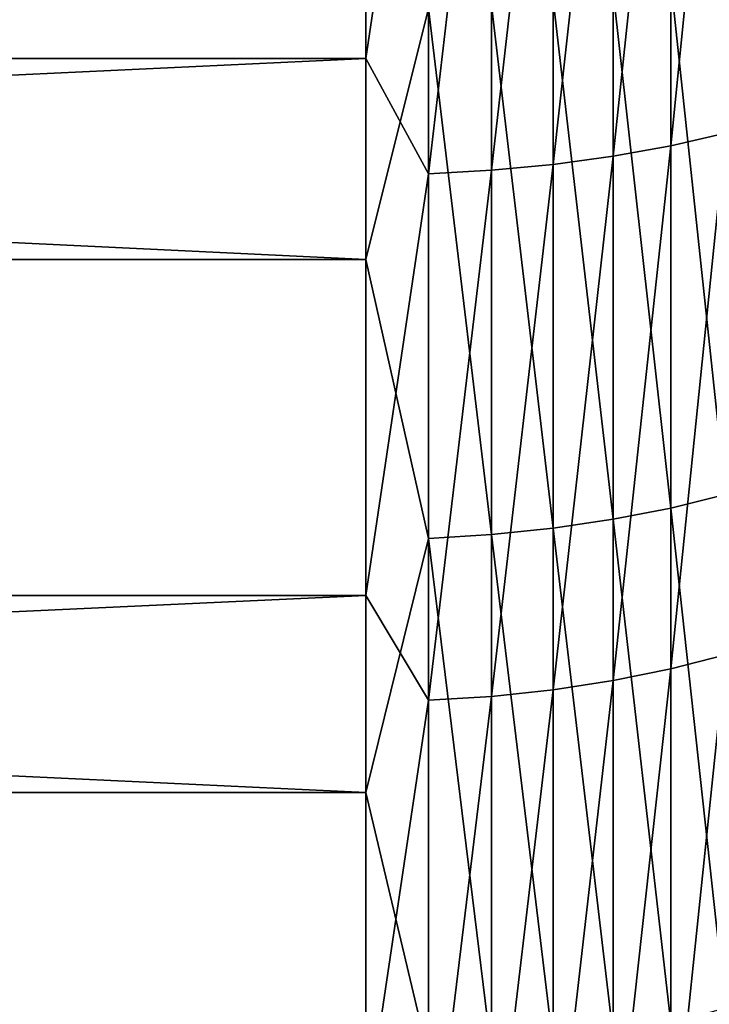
# Model space of a CAD drawing. Header units: metres. Extents: x -2 to 78, y -85 to 85.
# Tile 344 of 500: x 36.1 to 37.69, y 15.5 to 17.78. Entities that reach past the tile are written whole.
import ezdxf

# ---------------------------------------------------------------- set-up
doc = ezdxf.new("R2010")
doc.units = ezdxf.units.M
doc.layers.add('solid_20004802', color=7, linetype='CONTINUOUS')

msp = doc.modelspace()

# ---------------------------------------------------------------- linework, layer by layer
at = {"layer": 'solid_20004802'}
for points in [[(36.900002, 18.955795, 26.023161), (10.5, 18.955694, 26.023123), (10.5, 17.689726, 25.547991)], [(36.900002, 17.689795, 25.548037), (36.900002, 18.955795, 26.023161), (10.5, 17.689726, 25.547991)], [(37.044975, 18.663977, 25.912436), (36.900002, 18.955795, 26.023161), (36.900002, 17.689795, 25.548037)], [(37.732254, 18.747034, 25.681904), (37.605797, 18.721397, 25.753061), (37.605797, 17.488014, 25.274706)], [(37.732254, 17.517059, 25.20487), (37.732254, 18.747034, 25.681904), (37.605797, 17.488014, 25.274706)], [(37.472527, 18.700089, 25.812202), (37.333736, 18.683315, 25.858757), (37.333736, 17.444872, 25.378439)], [(37.472527, 17.463875, 25.33275), (37.472527, 18.700089, 25.812202), (37.333736, 17.444872, 25.378439)], [(37.605797, 18.721397, 25.753061), (37.472527, 18.700089, 25.812202), (37.472527, 17.463875, 25.33275)], [(37.605797, 17.488014, 25.274706), (37.605797, 18.721397, 25.753061), (37.472527, 17.463875, 25.33275)], [(37.333736, 18.683315, 25.858757), (37.190758, 18.67124, 25.892275), (37.190758, 17.43119, 25.411335)], [(37.333736, 17.444872, 25.378439), (37.333736, 18.683315, 25.858757), (37.190758, 17.43119, 25.411335)], [(37.044975, 17.42296, 25.43112), (37.044975, 18.663977, 25.912436), (36.900002, 17.689795, 25.548037)], [(37.190758, 18.67124, 25.892275), (37.044975, 18.663977, 25.912436), (37.044975, 17.42296, 25.43112)], [(37.190758, 17.43119, 25.411335), (37.190758, 18.67124, 25.892275), (37.044975, 17.42296, 25.43112)], [(36.900002, 17.225227, -25.355606), (10.5, 17.225378, -25.355665), (10.5, 18.482367, -25.853745)], [(36.900002, 18.482346, -25.853758), (36.900002, 17.225227, -25.355606), (10.5, 18.482367, -25.853745)], [(37.044975, 17.804991, -25.586664), (36.900002, 17.225227, -25.355606), (36.900002, 18.482346, -25.853758)], [(37.732254, 17.895693, -25.359032), (37.732254, 16.68231, -24.841246), (37.605797, 17.867695, -25.429295)], [(37.605797, 17.867695, -25.429295), (37.605797, 16.650953, -24.910074), (37.472527, 17.844427, -25.487694)], [(37.732254, 16.68231, -24.841246), (37.605797, 16.650953, -24.910074), (37.605797, 17.867695, -25.429295)], [(37.472527, 17.844427, -25.487694), (37.472527, 16.624889, -24.967279), (37.333736, 17.826111, -25.533663)], [(37.605797, 16.650953, -24.910074), (37.472527, 16.624889, -24.967279), (37.472527, 17.844427, -25.487694)], [(37.190758, 17.812923, -25.566759), (37.190758, 16.589603, -25.044731), (37.044975, 17.804991, -25.586664)], [(37.333736, 17.826111, -25.533663), (37.333736, 16.604374, -25.01231), (37.190758, 17.812923, -25.566759)], [(37.333736, 16.604374, -25.01231), (37.190758, 16.589603, -25.044731), (37.190758, 17.812923, -25.566759)], [(37.472527, 16.624889, -24.967279), (37.333736, 16.604374, -25.01231), (37.333736, 17.826111, -25.533663)], [(37.044975, 17.804991, -25.586664), (37.044975, 16.580719, -25.06423), (36.900002, 17.225227, -25.355606)], [(37.190758, 16.589603, -25.044731), (37.044975, 16.580719, -25.06423), (37.044975, 17.804991, -25.586664)], [(36.900002, 17.689795, 25.548037), (10.5, 17.689726, 25.547991), (10.5, 16.448784, 25.011423)], [(36.900002, 16.448631, 25.011364), (36.900002, 17.689795, 25.548037), (10.5, 16.448784, 25.011423)], [(37.044975, 17.42296, 25.43112), (36.900002, 17.689795, 25.548037), (36.900002, 16.448631, 25.011364)], [(37.732254, 17.517059, 25.20487), (37.605797, 17.488014, 25.274706), (37.605797, 16.279184, 24.737322)], [(37.732254, 16.311569, 24.668972), (37.732254, 17.517059, 25.20487), (37.605797, 16.279184, 24.737322)], [(37.605797, 17.488014, 25.274706), (37.472527, 17.463875, 25.33275), (37.472527, 16.252268, 24.79413)], [(37.605797, 16.279184, 24.737322), (37.605797, 17.488014, 25.274706), (37.472527, 16.252268, 24.79413)], [(37.472527, 17.463875, 25.33275), (37.333736, 17.444872, 25.378439), (37.333736, 16.231079, 24.83885)], [(37.472527, 16.252268, 24.79413), (37.472527, 17.463875, 25.33275), (37.333736, 16.231079, 24.83885)], [(37.190758, 17.43119, 25.411335), (37.044975, 17.42296, 25.43112), (37.044975, 16.20665, 24.890409)], [(37.190758, 16.215824, 24.871046), (37.190758, 17.43119, 25.411335), (37.044975, 16.20665, 24.890409)], [(37.333736, 17.444872, 25.378439), (37.190758, 17.43119, 25.411335), (37.190758, 16.215824, 24.871046)], [(37.333736, 16.231079, 24.83885), (37.333736, 17.444872, 25.378439), (37.190758, 16.215824, 24.871046)], [(37.044975, 16.20665, 24.890409), (37.044975, 17.42296, 25.43112), (36.900002, 16.448631, 25.011364)], [(36.900002, 15.994065, -24.796371), (10.5, 15.993917, -24.796293), (10.5, 17.225378, -25.355665)], [(36.900002, 17.225227, -25.355606), (36.900002, 15.994065, -24.796371), (10.5, 17.225378, -25.355665)], [(37.044975, 16.580719, -25.06423), (36.900002, 15.994065, -24.796371), (36.900002, 17.225227, -25.355606)], [(37.732254, 16.68231, -24.841246), (37.732254, 15.495363, -24.26544), (37.605797, 16.650953, -24.910074)], [(37.605797, 16.650953, -24.910074), (37.605797, 15.460716, -24.332674), (37.472527, 16.624889, -24.967279)], [(37.732254, 15.495363, -24.26544), (37.605797, 15.460716, -24.332674), (37.605797, 16.650953, -24.910074)], [(37.472527, 16.624889, -24.967279), (37.472527, 15.43192, -24.388554), (37.333736, 16.604374, -25.01231)], [(37.605797, 15.460716, -24.332674), (37.472527, 15.43192, -24.388554), (37.472527, 16.624889, -24.967279)], [(37.190758, 16.589603, -25.044731), (37.190758, 15.392932, -24.464211), (37.044975, 16.580719, -25.06423)], [(37.333736, 16.604374, -25.01231), (37.333736, 15.409252, -24.432539), (37.190758, 16.589603, -25.044731)], [(37.333736, 15.409252, -24.432539), (37.190758, 15.392932, -24.464211), (37.190758, 16.589603, -25.044731)], [(37.472527, 15.43192, -24.388554), (37.333736, 15.409252, -24.432539), (37.333736, 16.604374, -25.01231)], [(37.044975, 16.580719, -25.06423), (37.044975, 15.383117, -24.483257), (36.900002, 15.994065, -24.796371)], [(37.190758, 15.392932, -24.464211), (37.044975, 15.383117, -24.483257), (37.044975, 16.580719, -25.06423)], [(36.900002, 16.448631, 25.011364), (10.5, 16.448784, 25.011423), (10.5, 15.235214, 24.414394)], [(36.900002, 15.235295, 24.414438), (36.900002, 16.448631, 25.011364), (10.5, 15.235214, 24.414394)], [(37.044975, 16.20665, 24.890409), (36.900002, 16.448631, 25.011364), (36.900002, 15.235295, 24.414438)], [(37.732254, 16.311569, 24.668972), (37.605797, 16.279184, 24.737322), (37.605797, 15.097728, 24.142162)], [(37.732254, 15.133377, 24.075457), (37.732254, 16.311569, 24.668972), (37.605797, 15.097728, 24.142162)], [(37.605797, 16.279184, 24.737322), (37.472527, 16.252268, 24.79413), (37.472527, 15.068098, 24.197605)], [(37.605797, 15.097728, 24.142162), (37.605797, 16.279184, 24.737322), (37.472527, 15.068098, 24.197605)], [(37.472527, 16.252268, 24.79413), (37.333736, 16.231079, 24.83885), (37.333736, 15.044774, 24.241247)], [(37.472527, 15.068098, 24.197605), (37.472527, 16.252268, 24.79413), (37.333736, 15.044774, 24.241247)], [(37.333736, 16.231079, 24.83885), (37.190758, 16.215824, 24.871046), (37.190758, 15.027981, 24.272669)], [(37.333736, 15.044774, 24.241247), (37.333736, 16.231079, 24.83885), (37.190758, 15.027981, 24.272669)], [(37.044975, 15.017881, 24.291567), (37.044975, 16.20665, 24.890409), (36.900002, 15.235295, 24.414438)], [(37.190758, 16.215824, 24.871046), (37.044975, 16.20665, 24.890409), (37.044975, 15.017881, 24.291567)], [(37.190758, 15.027981, 24.272669), (37.190758, 16.215824, 24.871046), (37.044975, 15.017881, 24.291567)], [(36.900002, 15.994065, -24.796371), (36.900002, 14.791826, -24.177399), (10.5, 15.993917, -24.796293)], [(36.900002, 14.791826, -24.177399), (10.5, 14.791835, -24.177383), (10.5, 15.993917, -24.796293)], [(37.044975, 15.383117, -24.483257), (36.900002, 14.791826, -24.177399), (36.900002, 15.994065, -24.796371)]]:
    msp.add_3dface(points, dxfattribs=at)

doc.saveas('drawing.dxf')
